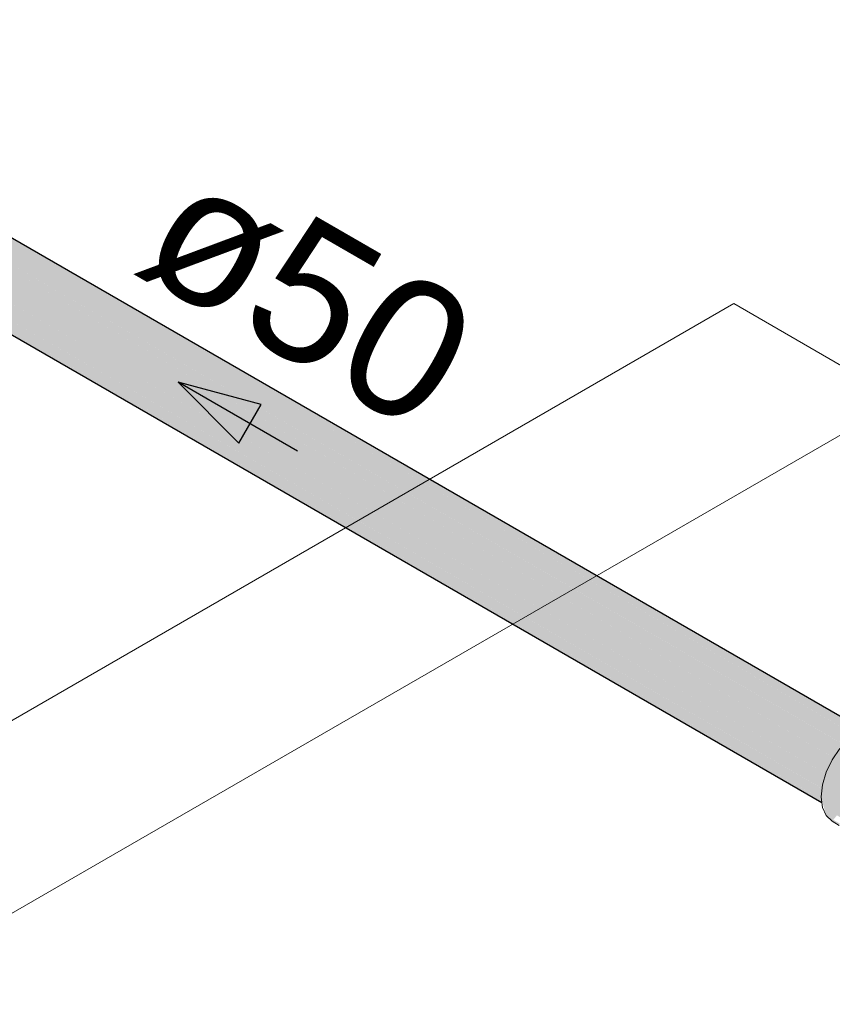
# Model space of a CAD drawing. Header units: millimetres. Extents: x 567 to 934, y -1 to 364.
# Tile 546 of 656: x 742.64 to 743.82, y 67.58 to 69.01. Entities that reach past the tile are written whole.
import ezdxf

# ---------------------------------------------------------------- set-up
doc = ezdxf.new("R2010")
doc.units = ezdxf.units.MM
doc.header["$MEASUREMENT"] = 0
doc.linetypes.add('NULL', pattern=[0])
for name, color, linetype, lineweight in [('A-WALL', 7, 'Continuous', 25), ('AF-Condutos', 140, 'Continuous', 25), ('AF-Conexões', 152, 'Continuous', 18), ('AF-Sentido conduto', 140, 'Continuous', 30), ('AF-Textos conduto', 7, 'Continuous', 9)]:
    doc.layers.add(name, color=color, linetype=linetype, lineweight=lineweight)
doc.styles.add('Arial', font='arial.ttf')

msp = doc.modelspace()

# ---------------------------------------------------------------- hatches: boundary and pattern name
at = {"layer": 'AF-Condutos', "linetype": 'Continuous'}
for points in [[(742.1079, 68.9971), (742.0759, 69.0141), (742.0588, 69.0106), (742.0409, 68.9981), (742.0253, 68.9787), (742.0147, 68.9558), (742.0824, 68.9158), (743.8183, 67.9145), (742.1193, 68.9229), (743.8289, 67.9374), (742.126, 68.9476), (743.8445, 67.9568), (742.1437, 68.9605), (743.8624, 67.9693), (742.1082, 68.9952), (743.8632, 67.9822)], [(742.0893, 69.0079), (743.8632, 67.9822), (743.8647, 67.9829)], [(742.1082, 68.9952), (742.1543, 68.9682), (743.8632, 67.9822)], [(743.8619, 67.9829), (742.1543, 68.9682), (743.85, 67.9766)], [(742.0147, 68.9151), (743.8183, 67.8738), (742.0667, 68.9006), (743.8146, 67.892), (742.0147, 68.9558), (742.011, 68.9333)], [(743.835, 67.9622), (742.126, 68.9476), (743.8212, 67.942)], [(743.8501, 67.9764), (742.1437, 68.9605), (743.8343, 67.9628)], [(742.1193, 68.9229), (743.8098, 67.9195), (743.8211, 67.9419)], [(742.0147, 68.9151), (743.8043, 67.8773), (743.8037, 67.8822)], [(742.0253, 68.9044), (743.8043, 67.8773), (743.8043, 67.8773), (742.0147, 68.9151)], [(743.8038, 67.8983), (743.8101, 67.9192), (742.0824, 68.9158)], [(743.803, 67.8827), (743.8046, 67.8977), (742.0667, 68.9006)]]:
    msp.add_hatch(color=151, dxfattribs=at).paths.add_polyline_path(points)
at = {"layer": 'AF-Conexões', "linetype": 'Continuous'}
msp.add_hatch(color=161, dxfattribs=at).paths.add_polyline_path([(743.9194, 67.9606), (743.9097, 67.9752), (743.8852, 67.9873), (743.872, 67.986), (743.8438, 67.9697), (743.8306, 67.9558), (743.8193, 67.9392), (743.8106, 67.9212), (743.8052, 67.9028), (743.8033, 67.8855), (743.8106, 67.8582), (743.8193, 67.8501), (743.841, 67.8406), (743.821, 67.8522), (743.8263, 67.8587), (743.8813, 67.8257), (743.8736, 67.8393), (743.8634, 67.8742), (743.886, 67.9213), (743.8976, 67.9336), (743.9228, 67.9481), (743.9445, 67.9461), (743.8925, 67.9735), (743.8683, 67.967), (743.844, 67.9455), (743.8568, 67.9641), (743.8925, 67.9735)])

# ---------------------------------------------------------------- linework, layer by layer
at = {"layer": 'A-WALL', "color": 8, "lineweight": 5}
for p, q in [((743.6765, 68.6017), (740.9918, 67.0517)), ((744.352, 68.2117), (743.6765, 68.6017)), ((741.2343, 66.9117), (743.8844, 68.4417))]:
    msp.add_line(p, q, dxfattribs=at)
at = {"layer": 'AF-Condutos'}
for p, q in [((743.8647, 67.9829), (742.0893, 69.0079)), ((742.0467, 68.892), (743.8043, 67.8773))]:
    msp.add_line(p, q, dxfattribs=at)
at = {"layer": 'AF-Conexões'}
for p, q in [((743.8306, 67.9558), (743.8193, 67.9392)), ((743.8193, 67.9392), (743.8106, 67.9212)), ((743.8106, 67.9212), (743.8052, 67.9028)), ((743.8052, 67.9028), (743.8033, 67.8855)), ((743.8033, 67.8855), (743.8043, 67.8773)), ((743.8043, 67.8773), (743.8052, 67.8702)), ((743.8052, 67.8702), (743.8106, 67.8582)), ((743.8106, 67.8582), (743.8193, 67.8501)), ((743.8193, 67.8501), (743.8297, 67.8441))]:
    msp.add_line(p, q, dxfattribs=at)
at = {"layer": 'AF-Sentido conduto'}
for p, q in [((742.8695, 68.4876), (742.9579, 68.3992)), ((742.9902, 68.4553), (742.8695, 68.4876)), ((742.9579, 68.3992), (742.9902, 68.4553))]:
    msp.add_line(p, q, dxfattribs=at)
msp.add_lwpolyline([(743.0427, 68.3876), (742.8695, 68.4876)], dxfattribs=at)

# ---------------------------------------------------------------- texts
at = {"layer": 'AF-Textos conduto', "linetype": 'NULL', "insert": (743.0078, 68.5272), "char_height": 0.2, "width": 0.962805, "attachment_point": 8, "rotation": 329.9999, "line_spacing_factor": 0.6, "style": 'Arial'}
msp.add_mtext('ø50', dxfattribs=at)

doc.saveas('drawing.dxf')
